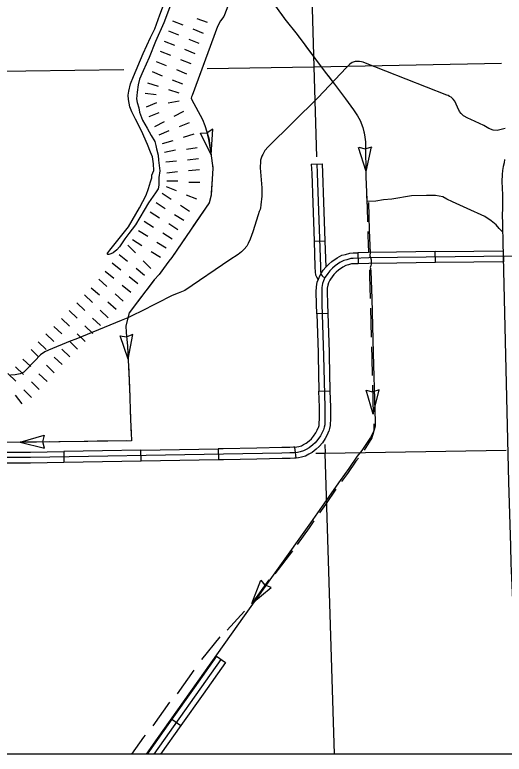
# Model space of a CAD drawing. Extents: x 1164457 to 1439835, y 1590918 to 1773502.
# Drawn here: x 1310389 to 1317083, y 1614471 to 1624593 of the extents above; entities that cross this region are included whole.
import ezdxf

# ---------------------------------------------------------------- set-up
doc = ezdxf.new("R2010")
doc.units = 0
for name, color, linetype in [('Level 10', 7, 'Continuous'), ('Level 29', 7, 'Continuous'), ('Level 31', 7, 'Continuous'), ('Level 35', 7, 'Continuous'), ('Level 43', 7, 'Continuous'), ('Level 45', 7, 'Continuous'), ('Level 5', 7, 'Continuous'), ('R_Draft', 7, 'Continuous')]:
    doc.layers.add(name, color=color, linetype=linetype)

msp = doc.modelspace()

# ---------------------------------------------------------------- linework, layer by layer
at = {"layer": 'Level 10'}
for points in [[(1317089, 1622612), (1317081, 1622566), (1317069, 1622515), (1317061, 1622462), (1317054, 1622407), (1317052, 1622311), (1317058, 1622127), (1317059, 1621900)], [(1317295, 1614471), (1317181, 1617082), (1317172, 1617323), (1317145, 1618196), (1317072, 1621286), (1317059, 1621898)]]:
    msp.add_lwpolyline(points, dxfattribs=at)
at = {"layer": 'Level 29'}
for p, q in [((1312546, 1624512), (1312686, 1624456)), ((1312879, 1624542), (1313020, 1624491)), ((1312825, 1624400), (1312964, 1624344)), ((1312490, 1624373), (1312629, 1624317)), ((1312490, 1624373), (1312629, 1624317)), ((1312434, 1624234), (1312573, 1624178)), ((1312769, 1624261), (1312908, 1624205)), ((1312769, 1624261), (1312908, 1624205)), ((1312378, 1624095), (1312517, 1624039)), ((1312712, 1624122), (1312852, 1624065)), ((1312656, 1623982), (1312795, 1623926)), ((1312322, 1623956), (1312461, 1623899)), ((1312322, 1623956), (1312461, 1623899)), ((1312266, 1623816), (1312405, 1623760)), ((1312600, 1623843), (1312739, 1623787)), ((1312600, 1623843), (1312739, 1623787)), ((1312544, 1623704), (1312683, 1623648)), ((1312205, 1623661), (1312348, 1623616)), ((1312174, 1623522), (1312323, 1623503)), ((1312491, 1623570), (1312634, 1623525)), ((1312192, 1623334), (1312331, 1623391)), ((1312489, 1623388), (1312637, 1623414)), ((1312569, 1623205), (1312701, 1623275)), ((1312225, 1623200), (1312364, 1623257)), ((1312304, 1623064), (1312437, 1623134)), ((1312641, 1623064), (1312780, 1623121)), ((1312641, 1623064), (1312780, 1623121)), ((1312363, 1622952), (1312502, 1623008)), ((1312363, 1622952), (1312502, 1623008)), ((1312411, 1622830), (1312555, 1622874)), ((1312698, 1622919), (1312841, 1622963)), ((1312738, 1622755), (1312886, 1622775)), ((1312439, 1622714), (1312586, 1622744)), ((1312453, 1622581), (1312602, 1622595)), ((1312453, 1622581), (1312602, 1622595)), ((1312751, 1622609), (1312901, 1622624)), ((1312751, 1622609), (1312901, 1622624)), ((1312766, 1622460), (1312915, 1622474)), ((1312467, 1622431), (1312616, 1622446)), ((1312469, 1622321), (1312619, 1622321)), ((1312772, 1622303), (1312922, 1622303)), ((1312458, 1622243), (1312597, 1622186)), ((1312458, 1622243), (1312597, 1622186)), ((1312403, 1622151), (1312529, 1622069)), ((1312735, 1622129), (1312874, 1622073)), ((1312735, 1622129), (1312874, 1622073)), ((1312321, 1622022), (1312447, 1621942)), ((1312655, 1621987), (1312780, 1621905)), ((1312240, 1621895), (1312367, 1621815)), ((1312240, 1621895), (1312367, 1621815)), ((1312574, 1621861), (1312701, 1621781)), ((1312160, 1621769), (1312287, 1621688)), ((1312494, 1621735), (1312621, 1621654)), ((1312494, 1621735), (1312621, 1621654)), ((1312080, 1621642), (1312207, 1621562)), ((1312414, 1621608), (1312540, 1621528)), ((1312000, 1621515), (1312126, 1621435)), ((1312000, 1621515), (1312126, 1621435)), ((1312333, 1621481), (1312460, 1621401)), ((1311935, 1621440), (1312041, 1621334)), ((1312253, 1621355), (1312380, 1621274)), ((1312253, 1621355), (1312380, 1621274)), ((1311816, 1621314), (1311932, 1621220)), ((1311721, 1621198), (1311838, 1621103)), ((1311721, 1621198), (1311838, 1621103)), ((1312147, 1621227), (1312252, 1621121)), ((1311626, 1621082), (1311743, 1620987)), ((1312049, 1621125), (1312165, 1621030)), ((1311537, 1620974), (1311649, 1620874)), ((1311954, 1621009), (1312070, 1620914)), ((1311954, 1621009), (1312070, 1620914)), ((1311435, 1620857), (1311549, 1620760)), ((1311435, 1620857), (1311549, 1620760)), ((1311859, 1620892), (1311975, 1620797)), ((1311342, 1620759), (1311450, 1620654)), ((1311761, 1620774), (1311873, 1620675)), ((1311238, 1620651), (1311345, 1620547)), ((1311664, 1620663), (1311778, 1620565)), ((1311664, 1620663), (1311778, 1620565)), ((1311133, 1620543), (1311241, 1620439)), ((1311133, 1620543), (1311241, 1620439)), ((1311557, 1620550), (1311665, 1620446)), ((1311453, 1620442), (1311561, 1620338)), ((1311029, 1620436), (1311136, 1620331)), ((1311349, 1620335), (1311456, 1620230)), ((1311349, 1620335), (1311456, 1620230)), ((1310924, 1620328), (1311032, 1620224)), ((1310815, 1620224), (1310923, 1620120)), ((1310815, 1620224), (1310923, 1620120)), ((1311244, 1620227), (1311352, 1620123)), ((1310711, 1620116), (1310819, 1620012)), ((1311140, 1620119), (1311247, 1620015)), ((1310612, 1620012), (1310717, 1619905)), ((1311031, 1620016), (1311140, 1619913)), ((1311031, 1620016), (1311140, 1619913)), ((1310500, 1619881), (1310610, 1619779)), ((1310500, 1619881), (1310610, 1619779)), ((1310928, 1619908), (1311036, 1619804)), ((1310401, 1619776), (1310508, 1619671)), ((1310822, 1619798), (1310927, 1619691)), ((1310296, 1619682), (1310404, 1619577)), ((1310720, 1619677), (1310830, 1619575)), ((1310720, 1619677), (1310830, 1619575)), ((1310616, 1619567), (1310723, 1619462)), ((1310511, 1619459), (1310619, 1619355)), ((1310392, 1619384), (1310485, 1619266))]:
    msp.add_line(p, q, dxfattribs=at)
for points in [[(1317097, 1623035), (1316987, 1623011), (1316933, 1623015), (1316872, 1623039), (1316804, 1623077), (1316625, 1623162), (1316585, 1623180), (1316528, 1623210), (1316494, 1623240), (1316471, 1623271), (1316444, 1623331), (1316409, 1623409), (1316387, 1623440), (1316360, 1623465), (1316335, 1623477), (1316317, 1623487), (1316299, 1623492), (1315186, 1623933), (1315153, 1623945), (1315133, 1623950), (1315102, 1623953), (1315074, 1623956), (1315044, 1623952), (1315004, 1623941), (1314971, 1623919), (1314944, 1623891), (1314927, 1623872), (1314535, 1623458), (1313855, 1622786), (1313811, 1622736), (1313794, 1622708), (1313781, 1622681), (1313770, 1622658), (1313759, 1622629), (1313752, 1622603), (1313748, 1622559), (1313747, 1622530), (1313746, 1622499), (1313768, 1622224), (1313766, 1622116), (1313764, 1622067), (1313761, 1622039), (1313755, 1621987), (1313750, 1621952), (1313745, 1621929), (1313734, 1621899), (1313720, 1621856), (1313644, 1621620)], [(1313644, 1621620), (1313608, 1621523), (1313581, 1621462), (1313562, 1621425), (1313528, 1621386), (1313491, 1621350), (1313445, 1621314), (1313330, 1621237), (1312716, 1620819), (1312625, 1620784), (1312540, 1620752), (1312113, 1620531), (1312017, 1620486), (1311935, 1620446), (1311846, 1620409), (1311226, 1620152), (1311147, 1620126), (1310850, 1620001), (1310798, 1619981), (1310740, 1619939), (1310660, 1619853), (1310513, 1619701), (1310487, 1619686), (1310463, 1619678), (1310393, 1619666), (1310330, 1619659)]]:
    msp.add_lwpolyline(points, dxfattribs=at)
at = {"layer": 'Level 31'}
for p, q in [((1316142, 1621201), (1316140, 1621351)), ((1315083, 1621335), (1315087, 1621185)), ((1314669, 1620503), (1314519, 1620498)), ((1314550, 1619443), (1314700, 1619447)), ((1311059, 1618615), (1311062, 1618465)), ((1312118, 1618484), (1312115, 1618634)), ((1312115, 1618634), (1312115, 1618634)), ((1313171, 1618652), (1313174, 1618502)), ((1314236, 1618525), (1314221, 1618674))]:
    msp.add_line(p, q, dxfattribs=at)
for points in [[(1316140, 1621351), (1315612, 1621344)], [(1316140, 1621351), (1316668, 1621357)], [(1316668, 1621357), (1317071, 1621362), (1317074, 1621212)], [(1317197, 1621289), (1315230, 1621264), (1315019, 1621258), (1314984, 1621256), (1314931, 1621241), (1314891, 1621230), (1314836, 1621203), (1314772, 1621158), (1314735, 1621126), (1314698, 1621088), (1314670, 1621052), (1314646, 1621018), (1314631, 1620995), (1314612, 1620950), (1314599, 1620913), (1314590, 1620860), (1314587, 1620801), (1314590, 1620633), (1314614, 1619926), (1314631, 1619223), (1314632, 1619072), (1314629, 1618981), (1314623, 1618950), (1314611, 1618913), (1314594, 1618873), (1314572, 1618830), (1314536, 1618778), (1314500, 1618734), (1314464, 1618704), (1314415, 1618665), (1314376, 1618643), (1314338, 1618623), (1314293, 1618610), (1314257, 1618603), (1314208, 1618598), (1314153, 1618596), (1314044, 1618593), (1313242, 1618578), (1310605, 1618532), (1310017, 1618531)], [(1314583, 1621059), (1314584, 1621060), (1314609, 1621097), (1314642, 1621137), (1314683, 1621180), (1314726, 1621217), (1314798, 1621267), (1314864, 1621301), (1314911, 1621313), (1314971, 1621331), (1315016, 1621333), (1315083, 1621335)], [(1315612, 1621344), (1315228, 1621339), (1315083, 1621335)], [(1315087, 1621185), (1315022, 1621184), (1314997, 1621182), (1314952, 1621169), (1314918, 1621160), (1314875, 1621138), (1314818, 1621099), (1314786, 1621071), (1314754, 1621038), (1314730, 1621008), (1314708, 1620976), (1314708, 1620975)], [(1315614, 1621194), (1315231, 1621189), (1315087, 1621185)], [(1316142, 1621201), (1315614, 1621194)], [(1316670, 1621207), (1316142, 1621201)], [(1317074, 1621212), (1316670, 1621207)], [(1314519, 1620498), (1314515, 1620631), (1314512, 1620802), (1314515, 1620869), (1314527, 1620932), (1314542, 1620976), (1314564, 1621030), (1314583, 1621059)], [(1314708, 1620975), (1314697, 1620959), (1314682, 1620923), (1314672, 1620894), (1314664, 1620851), (1314662, 1620799), (1314665, 1620635), (1314669, 1620503)], [(1314519, 1620498), (1314537, 1619970)], [(1314669, 1620503), (1314687, 1619975)], [(1314537, 1619970), (1314539, 1619924), (1314550, 1619443)], [(1314687, 1619975), (1314689, 1619928), (1314700, 1619447)], [(1314542, 1618943), (1314551, 1618969), (1314554, 1618988), (1314557, 1619074), (1314556, 1619221), (1314550, 1619443)], [(1314700, 1619447), (1314706, 1619224), (1314707, 1619071), (1314703, 1618973), (1314696, 1618932), (1314684, 1618895)], [(1314221, 1618674), (1314245, 1618677), (1314275, 1618683), (1314310, 1618693), (1314340, 1618709), (1314373, 1618727), (1314416, 1618762), (1314446, 1618787), (1314476, 1618824), (1314508, 1618869), (1314526, 1618905), (1314541, 1618940), (1314542, 1618943)], [(1314684, 1618895), (1314681, 1618887), (1314662, 1618842), (1314636, 1618791), (1314596, 1618733), (1314553, 1618682), (1314511, 1618646), (1314457, 1618603), (1314412, 1618577), (1314366, 1618553), (1314311, 1618538), (1314268, 1618528), (1314236, 1618525)], [(1310533, 1618607), (1310604, 1618607), (1311059, 1618615)], [(1311587, 1618624), (1311059, 1618615)], [(1312115, 1618634), (1311587, 1618624)], [(1312115, 1618634), (1312643, 1618643)], [(1312643, 1618643), (1313171, 1618652)], [(1313699, 1618662), (1313241, 1618653), (1313171, 1618652)], [(1314221, 1618674), (1314203, 1618673), (1314151, 1618671), (1314042, 1618668), (1313699, 1618662)], [(1310002, 1618605), (1310016, 1618606), (1310533, 1618607)], [(1314236, 1618525), (1314213, 1618523), (1314156, 1618521), (1314046, 1618518), (1313702, 1618512)], [(1310533, 1618457), (1310019, 1618456), (1310008, 1618456)], [(1311062, 1618465), (1310605, 1618457), (1310533, 1618457)], [(1311590, 1618474), (1311062, 1618465)], [(1312118, 1618484), (1311590, 1618474)], [(1312646, 1618493), (1312118, 1618484)], [(1313174, 1618502), (1312646, 1618493)], [(1313702, 1618512), (1313243, 1618503), (1313174, 1618502)]]:
    msp.add_lwpolyline(points, dxfattribs=at)
at = {"layer": 'Level 35'}
for points in [[(1312630, 1625023), (1312426, 1624485), (1312313, 1624228), (1312225, 1624009), (1312146, 1623827), (1312094, 1623712), (1312075, 1623636), (1312063, 1623532), (1312054, 1623442), (1312064, 1623391), (1312087, 1623320), (1312093, 1623259), (1312137, 1623152), (1312200, 1623042), (1312256, 1622942), (1312304, 1622858), (1312319, 1622805), (1312329, 1622757), (1312349, 1622672), (1312354, 1622601), (1312374, 1622459)], [(1312290, 1622463), (1312287, 1622551), (1312272, 1622650), (1312246, 1622713), (1312204, 1622817), (1312124, 1623007), (1312039, 1623166), (1311991, 1623263), (1311965, 1623332), (1311946, 1623436), (1311942, 1623495), (1311948, 1623550), (1311971, 1623649), (1312012, 1623749), (1312145, 1624062), (1312247, 1624282), (1312305, 1624402), (1312373, 1624591), (1312444, 1624784)], [(1312374, 1622459), (1312358, 1622367), (1312360, 1622319), (1312359, 1622259), (1312348, 1622213), (1312315, 1622158), (1312219, 1622018), (1312038, 1621720), (1311948, 1621598), (1311896, 1621526), (1311856, 1621471), (1311820, 1621416), (1311784, 1621374), (1311733, 1621336), (1311704, 1621321), (1311677, 1621311), (1311664, 1621311), (1311654, 1621319), (1311660, 1621336), (1311687, 1621370), (1311946, 1621692), (1312097, 1621951), (1312188, 1622124), (1312220, 1622215), (1312246, 1622308), (1312263, 1622362), (1312264, 1622400), (1312290, 1622463)], [(1317065, 1621618), (1317015, 1621670), (1316972, 1621720), (1316903, 1621774), (1316817, 1621834), (1316578, 1621940), (1316376, 1622034), (1316297, 1622069), (1316243, 1622099), (1316144, 1622118), (1316020, 1622121), (1315814, 1622114), (1315546, 1622069), (1315432, 1622062), (1315326, 1622041), (1315206, 1622036)]]:
    msp.add_lwpolyline(points, dxfattribs=at)
at = {"layer": 'Level 43'}
for p, q in [((1312928, 1622975), (1313020, 1622979)), ((1313074, 1622677), (1312928, 1622975)), ((1313098, 1623028), (1313021, 1622979)), ((1313074, 1622677), (1313098, 1623028)), ((1315195, 1622449), (1315090, 1622776)), ((1315095, 1622780), (1315183, 1622757)), ((1315273, 1622780), (1315184, 1622757)), ((1315195, 1622449), (1315268, 1622785)), ((1311829, 1620199), (1311919, 1620185)), ((1311941, 1619878), (1311829, 1620199)), ((1312005, 1620218), (1311920, 1620185)), ((1311941, 1619878), (1312005, 1620218)), ((1315293, 1619127), (1315195, 1619455)), ((1315195, 1619455), (1315284, 1619434)), ((1315373, 1619460), (1315285, 1619434)), ((1315293, 1619127), (1315373, 1619460)), ((1310462, 1618741), (1310792, 1618837)), ((1310792, 1618837), (1310769, 1618749)), ((1310462, 1618741), (1310796, 1618660)), ((1310796, 1618660), (1310771, 1618748)), ((1313633, 1616533), (1313753, 1616855)), ((1313753, 1616855), (1313811, 1616784)), ((1313633, 1616533), (1313897, 1616752)), ((1313897, 1616752), (1313812, 1616784))]:
    msp.add_line(p, q, dxfattribs=at)
for points in [[(1313850, 1624861), (1313756, 1624855), (1313336, 1624841), (1313334, 1624832), (1313288, 1624677), (1313250, 1624570), (1313204, 1624510), (1313164, 1624435), (1312814, 1623490), (1312804, 1623468), (1312800, 1623451), (1312807, 1623438), (1312957, 1623160), (1312988, 1623076), (1313013, 1623003), (1313043, 1622906), (1313098, 1622495)], [(1313850, 1624861), (1314085, 1624533), (1314250, 1624324), (1314623, 1623826), (1314761, 1623642), (1314914, 1623443), (1315023, 1623293), (1315077, 1623212), (1315112, 1623145), (1315148, 1623049), (1315172, 1622949), (1315184, 1622856), (1315184, 1622679), (1315191, 1622526), (1315191, 1622375), (1315209, 1621956)], [(1314042, 1624593), (1314085, 1624533), (1314250, 1624324), (1314283, 1624279)], [(1313214, 1624522), (1313204, 1624510), (1313164, 1624435), (1313061, 1624158)], [(1314362, 1624173), (1314600, 1623856)], [(1313015, 1624034), (1312878, 1623663)], [(1314679, 1623751), (1314761, 1623642), (1314914, 1623443), (1314919, 1623436)], [(1314997, 1623329), (1315023, 1623293), (1315077, 1623212), (1315112, 1623145), (1315148, 1623049), (1315166, 1622975)], [(1312992, 1623062), (1313013, 1623003), (1313038, 1622884), (1313074, 1622677)], [(1315184, 1622845), (1315184, 1622679), (1315191, 1622526), (1315191, 1622449)], [(1313098, 1622495), (1313073, 1622125), (1313046, 1622017), (1312536, 1621273), (1312495, 1621219), (1312366, 1621038), (1312295, 1620964), (1311953, 1620512)], [(1313092, 1622546), (1313098, 1622495), (1313088, 1622349)], [(1313088, 1622349), (1313074, 1622151)], [(1315194, 1622317), (1315202, 1622119)], [(1315202, 1622119), (1315209, 1621956)], [(1315227, 1622023), (1315235, 1621643), (1315248, 1621331), (1315247, 1621307), (1315247, 1621293), (1315255, 1621272), (1315265, 1621238), (1315264, 1621183), (1315261, 1621156), (1315255, 1621146), (1315249, 1621132), (1315253, 1621119), (1315259, 1621085), (1315272, 1620711), (1315290, 1619963), (1315312, 1619169), (1315319, 1619027), (1315318, 1618966), (1315311, 1618927), (1315293, 1618873), (1315253, 1618807), (1315138, 1618628), (1315073, 1618549), (1314957, 1618382), (1314838, 1618219), (1314657, 1617958), (1314432, 1617639), (1313527, 1616367), (1312337, 1614688), (1312185, 1614471)], [(1313047, 1622022), (1313046, 1622017), (1312825, 1621695)], [(1315209, 1621956), (1315213, 1621758)], [(1312750, 1621586), (1312536, 1621273), (1312526, 1621260)], [(1315216, 1621626), (1315217, 1621576), (1315227, 1621339)], [(1312448, 1621153), (1312366, 1621038), (1312295, 1620964), (1312203, 1620843)], [(1315245, 1621101), (1315243, 1621090), (1315241, 1621018), (1315252, 1620710)], [(1312124, 1620737), (1311953, 1620512), (1311925, 1620402)], [(1315256, 1620578), (1315265, 1620182)], [(1311953, 1620512), (1311908, 1620337), (1311913, 1620245), (1311933, 1620056), (1311958, 1619489), (1311973, 1619043)], [(1311911, 1620273), (1311913, 1620245), (1311933, 1620056), (1311941, 1619878)], [(1315268, 1620050), (1315272, 1619896), (1315279, 1619654)], [(1311947, 1619746), (1311955, 1619548)], [(1311955, 1619548), (1311958, 1619489), (1311962, 1619350)], [(1315282, 1619522), (1315293, 1619127)], [(1311967, 1619218), (1311973, 1619043), (1311976, 1618965), (1311983, 1618823)], [(1311973, 1619043), (1311976, 1618965), (1311986, 1618765), (1311984, 1618761), (1310686, 1618743), (1310143, 1618737), (1309921, 1618732), (1309874, 1618724), (1309823, 1618702), (1309767, 1618666), (1309697, 1618609), (1309420, 1618335)], [(1315299, 1618995), (1315301, 1618960), (1315300, 1618899), (1315293, 1618861), (1315275, 1618806), (1315272, 1618801)], [(1310858, 1618746), (1310686, 1618743), (1310462, 1618741)], [(1311386, 1618753), (1310990, 1618748)], [(1311914, 1618761), (1311518, 1618755)], [(1315272, 1618801), (1315235, 1618741), (1315167, 1618633)], [(1315091, 1618525), (1315055, 1618482), (1314939, 1618315), (1314859, 1618205)], [(1314782, 1618098), (1314639, 1617891), (1314555, 1617773)], [(1314479, 1617665), (1314414, 1617572), (1314250, 1617342)], [(1314187, 1617256), (1313945, 1616942)], [(1313862, 1616856), (1313633, 1616533)], [(1313529, 1616428), (1313292, 1616171)], [(1313192, 1616078), (1312945, 1615769)], [(1312838, 1615620), (1312609, 1615297)], [(1312507, 1615184), (1312278, 1614861)], [(1312171, 1614733), (1312150, 1614703), (1311987, 1614471)]]:
    msp.add_lwpolyline(points, dxfattribs=at)
at = {"layer": 'Level 45'}
for p, q in [((1314444, 1622548), (1314594, 1622555)), ((1314482, 1621494), (1314632, 1621499)), ((1313148, 1615812), (1313271, 1615725)), ((1312538, 1614950), (1312660, 1614863))]:
    msp.add_line(p, q, dxfattribs=at)
for points in [[(1314444, 1622548), (1314450, 1622422), (1314464, 1622021)], [(1314519, 1622552), (1314525, 1622425), (1314569, 1621143), (1314571, 1621078), (1314576, 1621053), (1314582, 1621038), (1314592, 1621021), (1314605, 1621004), (1314631, 1620995)], [(1314594, 1622555), (1314600, 1622429), (1314614, 1622027)], [(1314464, 1622021), (1314482, 1621494)], [(1314614, 1622027), (1314632, 1621499)], [(1314482, 1621494), (1314494, 1621141), (1314496, 1621069), (1314504, 1621033), (1314514, 1621004), (1314538, 1620967)], [(1314632, 1621499), (1314644, 1621140)], [(1313148, 1615812), (1312843, 1615381)], [(1313209, 1615768), (1312290, 1614471)], [(1313271, 1615725), (1312965, 1615294)], [(1312843, 1615381), (1312538, 1614950)], [(1312965, 1615294), (1312660, 1614863)], [(1312538, 1614950), (1312232, 1614519)], [(1312660, 1614863), (1312382, 1614471)], [(1312232, 1614519), (1312198, 1614471)]]:
    msp.add_lwpolyline(points, dxfattribs=at)
at = {"layer": 'Level 5'}
for points in [[(1314453, 1624842), (1314478, 1623879)], [(1313022, 1623860), (1314478, 1623879)], [(1314478, 1623879), (1317047, 1623929)], [(1314478, 1623879), (1314514, 1622650)], [(1309196, 1623808), (1311880, 1623844)], [(1314629, 1618713), (1314633, 1618592)], [(1314633, 1618592), (1317112, 1618631)], [(1314508, 1618590), (1314633, 1618592)], [(1314762, 1614471), (1314633, 1618592)]]:
    msp.add_lwpolyline(points, dxfattribs=at)
at = {"layer": 'R_Draft'}
msp.add_lwpolyline([(1246398, 1678582), (1349820, 1678582), (1349820, 1614471), (1246398, 1614471)], close=True, dxfattribs=at)

doc.saveas('drawing.dxf')
